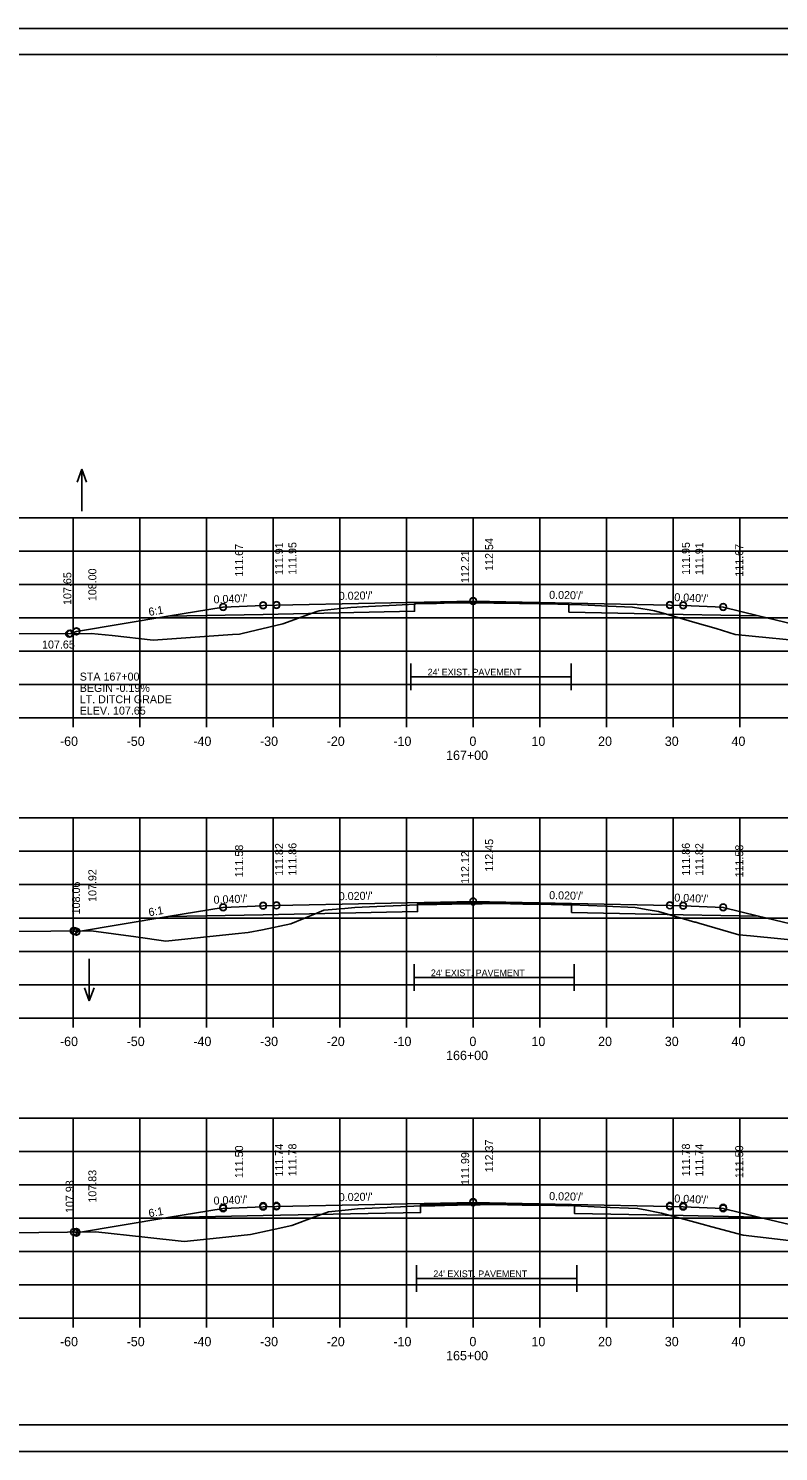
# Model space of a CAD drawing. Extents: x 1175611 to 1176402, y -433344 to -416213.
# Drawn here: x 1175714.3 to 1175826.8, y -428010.1 to -427796.7 of the extents above; entities that cross this region are included whole.
import ezdxf

# ---------------------------------------------------------------- set-up
doc = ezdxf.new("R2010")
doc.units = 0
for name, color, linetype in [('R_Alt Surface', 7, 'Continuous'), ('R_Axis', 7, 'Continuous'), ('R_Axis Annot', 7, 'Continuous'), ('R_Border', 7, 'Continuous'), ('R_Exist Surface', 7, 'Continuous'), ('R_Fin Surface', 7, 'Continuous'), ('R_Grid', 7, 'Continuous'), ('R_No Plot', 7, 'Continuous'), ('R_Water Annot', 7, 'Continuous'), ('R_Xsect Elev', 7, 'Continuous'), ('R_Xsect Slope', 7, 'Continuous')]:
    doc.layers.add(name, color=color, linetype=linetype)

msp = doc.modelspace()

# ---------------------------------------------------------------- linework, layer by layer
at = {"layer": 'R_Alt Surface'}
for p, q in [((1175783.65, -427893.96), (1175771.65, -427893.96)), ((1175783.65, -427893.96), (1175795.65, -427893.96)), ((1175784.13, -427939.04), (1175772.13, -427939.04)), ((1175784.13, -427939.04), (1175796.13, -427939.04)), ((1175784.5, -427984.16), (1175772.5, -427984.16)), ((1175784.5, -427984.16), (1175796.5, -427984.16))]:
    msp.add_line(p, q, dxfattribs=at)
for points in [[(1175735.2, -427884.86), (1175749.47, -427884.58), (1175772.18, -427884.12), (1175772.19, -427882.96), (1175780.97, -427882.78), (1175795.33, -427883.07), (1175795.33, -427884.23), (1175812.47, -427884.58), (1175823.75, -427884.8)], [(1175771.65, -427895.96), (1175771.65, -427891.96)], [(1175795.65, -427895.96), (1175795.65, -427891.96)], [(1175735.2, -427929.89), (1175749.47, -427929.6), (1175772.65, -427929.14), (1175772.65, -427927.97), (1175780.97, -427927.81), (1175795.74, -427928.1), (1175795.74, -427929.27), (1175812.47, -427929.6), (1175823.75, -427929.83)], [(1175772.13, -427941.04), (1175772.13, -427937.04)], [(1175796.13, -427941.04), (1175796.13, -427937.04)], [(1175735.2, -427975), (1175749.47, -427974.72), (1175773.1, -427974.25), (1175773.1, -427973.08), (1175780.97, -427972.92), (1175796.15, -427973.23), (1175796.15, -427974.39), (1175812.47, -427974.72), (1175823.75, -427974.94)], [(1175772.5, -427986.16), (1175772.5, -427982.16)], [(1175796.5, -427986.16), (1175796.5, -427982.16)]]:
    msp.add_lwpolyline(points, dxfattribs=at)
at = {"layer": 'R_Axis'}
for p, q in [((1175640.97, -427900.1), (1175920.97, -427900.1)), ((1175720.97, -427901.5), (1175720.97, -427900.1)), ((1175730.97, -427901.5), (1175730.97, -427900.1)), ((1175740.97, -427901.5), (1175740.97, -427900.1)), ((1175750.97, -427901.5), (1175750.97, -427900.1)), ((1175760.97, -427901.5), (1175760.97, -427900.1)), ((1175770.97, -427901.5), (1175770.97, -427900.1)), ((1175780.97, -427901.5), (1175780.97, -427900.1)), ((1175790.97, -427901.5), (1175790.97, -427900.1)), ((1175800.97, -427901.5), (1175800.97, -427900.1)), ((1175810.97, -427901.5), (1175810.97, -427900.1)), ((1175820.97, -427901.5), (1175820.97, -427900.1)), ((1175640.97, -427945.1), (1175920.97, -427945.1)), ((1175720.97, -427946.5), (1175720.97, -427945.1)), ((1175730.97, -427946.5), (1175730.97, -427945.1)), ((1175740.97, -427946.5), (1175740.97, -427945.1)), ((1175750.97, -427946.5), (1175750.97, -427945.1)), ((1175760.97, -427946.5), (1175760.97, -427945.1)), ((1175770.97, -427946.5), (1175770.97, -427945.1)), ((1175780.97, -427946.5), (1175780.97, -427945.1)), ((1175790.97, -427946.5), (1175790.97, -427945.1)), ((1175800.97, -427946.5), (1175800.97, -427945.1)), ((1175810.97, -427946.5), (1175810.97, -427945.1)), ((1175820.97, -427946.5), (1175820.97, -427945.1)), ((1175640.97, -427990.1), (1175920.97, -427990.1)), ((1175720.97, -427991.5), (1175720.97, -427990.1)), ((1175730.97, -427991.5), (1175730.97, -427990.1)), ((1175740.97, -427991.5), (1175740.97, -427990.1)), ((1175750.97, -427991.5), (1175750.97, -427990.1)), ((1175760.97, -427991.5), (1175760.97, -427990.1)), ((1175770.97, -427991.5), (1175770.97, -427990.1)), ((1175780.97, -427991.5), (1175780.97, -427990.1)), ((1175790.97, -427991.5), (1175790.97, -427990.1)), ((1175800.97, -427991.5), (1175800.97, -427990.1)), ((1175810.97, -427991.5), (1175810.97, -427990.1)), ((1175820.97, -427991.5), (1175820.97, -427990.1))]:
    msp.add_line(p, q, dxfattribs=at)
at = {"layer": 'R_Border'}
for p, q in [((1175622.97, -427800.64), (1175939.15, -427800.64)), ((1175775.49, -427800.9), (1175775.49, -427800.9)), ((1175775.49, -427800.9), (1175775.49, -427800.9)), ((1175939.15, -428006.1), (1175622.97, -428006.1))]:
    msp.add_line(p, q, dxfattribs=at)
at = {"layer": 'R_Exist Surface'}
for points in [[(1175694.2, -427887.5), (1175723.71, -427887.44), (1175726.86, -427887.75), (1175733, -427888.44), (1175744.86, -427887.62), (1175745.92, -427887.55), (1175746.33, -427887.45), (1175752.43, -427886.02), (1175757.51, -427884.16), (1175757.87, -427884.03), (1175758.25, -427883.99), (1175761.07, -427883.71), (1175762.63, -427883.55), (1175765.29, -427883.4), (1175769.43, -427883.18), (1175772.19, -427883.03), (1175772.35, -427883.01), (1175775.45, -427882.94), (1175776.62, -427882.91), (1175782.33, -427882.84), (1175783.18, -427882.83), (1175783.55, -427882.85), (1175783.65, -427882.85), (1175784.09, -427882.88), (1175784.84, -427882.89), (1175787.94, -427882.96), (1175788.31, -427882.96), (1175793.69, -427883.04), (1175794.47, -427883.06), (1175794.69, -427883.06), (1175795.29, -427883.07), (1175795.33, -427883.08), (1175797.24, -427883.17), (1175801.22, -427883.34), (1175804.86, -427883.52), (1175807.38, -427883.92), (1175808.15, -427884.03), (1175809.46, -427884.42), (1175814.23, -427885.79), (1175817.39, -427886.72), (1175820.25, -427887.58), (1175832.5, -427888.79)], [(1175693.43, -427932.27), (1175723.7, -427932.02), (1175730.37, -427932.93), (1175734.9, -427933.55), (1175745.27, -427932.49), (1175747.22, -427932.29), (1175749.39, -427931.85), (1175753.65, -427930.96), (1175757.55, -427929.35), (1175758.58, -427928.93), (1175761.71, -427928.67), (1175763.25, -427928.52), (1175766.51, -427928.37), (1175772.65, -427928.12), (1175772.69, -427928.11), (1175773.03, -427928.1), (1175773.4, -427928.1), (1175775.26, -427928.1), (1175775.53, -427928.09), (1175777.07, -427928.04), (1175777.78, -427928.03), (1175782.04, -427927.96), (1175782.3, -427927.96), (1175783.84, -427927.93), (1175783.9, -427927.93), (1175784.13, -427927.93), (1175784.74, -427927.94), (1175788.44, -427928.02), (1175788.7, -427928.02), (1175790.24, -427928.02), (1175790.86, -427928.03), (1175794.44, -427928.11), (1175794.65, -427928.11), (1175795.74, -427928.11), (1175800.84, -427928.33), (1175805.26, -427928.54), (1175807.23, -427928.85), (1175808.76, -427929.1), (1175814.21, -427930.7), (1175814.34, -427930.73), (1175814.79, -427930.86), (1175820.79, -427932.62), (1175822.55, -427932.78), (1175832.16, -427933.73)], [(1175702.98, -427977.41), (1175724.41, -427977.13), (1175731.74, -427977.96), (1175737.65, -427978.6), (1175742.95, -427978.04), (1175747.58, -427977.55), (1175750.83, -427976.83), (1175753.8, -427976.19), (1175757.25, -427974.9), (1175759.26, -427974.15), (1175762.26, -427973.84), (1175763.65, -427973.69), (1175765.81, -427973.59), (1175768.08, -427973.48), (1175773.1, -427973.25), (1175773.24, -427973.24), (1175773.33, -427973.24), (1175774.21, -427973.24), (1175775.24, -427973.25), (1175776.67, -427973.2), (1175778.62, -427973.15), (1175780.68, -427973.12), (1175782.04, -427973.1), (1175783.2, -427973.07), (1175784.34, -427973.05), (1175784.39, -427973.05), (1175784.5, -427973.05), (1175786.1, -427973.09), (1175788.3, -427973.13), (1175790.18, -427973.15), (1175791.33, -427973.16), (1175793.31, -427973.2), (1175795.22, -427973.23), (1175795.85, -427973.22), (1175796.15, -427973.24), (1175800.12, -427973.43), (1175805.66, -427973.67), (1175807, -427973.91), (1175808.47, -427974.2), (1175809.23, -427974.34), (1175812, -427975.09), (1175815.29, -427975.99), (1175816.76, -427976.38), (1175821.48, -427977.66), (1175825.74, -427978.16), (1175832.09, -427978.92)]]:
    msp.add_lwpolyline(points, dxfattribs=at)
at = {"layer": 'R_Fin Surface'}
for points in [[(1175720.56, -427887.45), (1175720.57, -427887.45), (1175721.47, -427887.15), (1175735.2, -427884.86), (1175743.47, -427883.48), (1175749.47, -427883.24), (1175751.47, -427883.2), (1175780.97, -427882.61), (1175810.47, -427883.2), (1175812.47, -427883.24), (1175818.47, -427883.48), (1175823.75, -427884.8), (1175840.43, -427888.78), (1175844.59, -427887.61)], [(1175721.05, -427932.04), (1175721.47, -427932.18), (1175735.2, -427929.89), (1175743.47, -427928.51), (1175749.47, -427928.27), (1175751.47, -427928.23), (1175780.97, -427927.64), (1175810.47, -427928.23), (1175812.47, -427928.27), (1175818.47, -427928.51), (1175823.75, -427929.83), (1175840.46, -427933.8), (1175844.4, -427932.7)], [(1175721.11, -427977.17), (1175721.47, -427977.29), (1175735.2, -427975), (1175743.47, -427973.63), (1175749.47, -427973.39), (1175751.47, -427973.35), (1175780.97, -427972.76), (1175810.47, -427973.35), (1175812.47, -427973.39), (1175818.47, -427973.63), (1175823.75, -427974.94), (1175840.46, -427978.88), (1175844.46, -427977.8)]]:
    msp.add_lwpolyline(points, dxfattribs=at)
at = {"layer": 'R_Grid'}
for p, q in [((1175640.97, -427870.1), (1175920.97, -427870.1)), ((1175720.97, -427900.1), (1175720.97, -427870.1)), ((1175730.97, -427900.1), (1175730.97, -427870.1)), ((1175740.97, -427900.1), (1175740.97, -427870.1)), ((1175750.97, -427900.1), (1175750.97, -427870.1)), ((1175760.97, -427900.1), (1175760.97, -427870.1)), ((1175770.97, -427900.1), (1175770.97, -427870.1)), ((1175780.97, -427900.1), (1175780.97, -427870.1)), ((1175790.97, -427900.1), (1175790.97, -427870.1)), ((1175800.97, -427900.1), (1175800.97, -427870.1)), ((1175810.97, -427900.1), (1175810.97, -427870.1)), ((1175820.97, -427900.1), (1175820.97, -427870.1)), ((1175640.97, -427875.1), (1175920.97, -427875.1)), ((1175640.97, -427880.1), (1175920.97, -427880.1)), ((1175640.97, -427885.1), (1175920.97, -427885.1)), ((1175640.97, -427890.1), (1175920.97, -427890.1)), ((1175640.97, -427895.1), (1175920.97, -427895.1)), ((1175640.97, -427900.1), (1175920.97, -427900.1)), ((1175640.97, -427915.1), (1175920.97, -427915.1)), ((1175720.97, -427945.1), (1175720.97, -427915.1)), ((1175730.97, -427945.1), (1175730.97, -427915.1)), ((1175740.97, -427945.1), (1175740.97, -427915.1)), ((1175750.97, -427945.1), (1175750.97, -427915.1)), ((1175760.97, -427945.1), (1175760.97, -427915.1)), ((1175770.97, -427945.1), (1175770.97, -427915.1)), ((1175780.97, -427945.1), (1175780.97, -427915.1)), ((1175790.97, -427945.1), (1175790.97, -427915.1)), ((1175800.97, -427945.1), (1175800.97, -427915.1)), ((1175810.97, -427945.1), (1175810.97, -427915.1)), ((1175820.97, -427945.1), (1175820.97, -427915.1)), ((1175640.97, -427920.1), (1175920.97, -427920.1)), ((1175640.97, -427925.1), (1175920.97, -427925.1)), ((1175640.97, -427930.1), (1175920.97, -427930.1)), ((1175640.97, -427935.1), (1175920.97, -427935.1)), ((1175640.97, -427940.1), (1175920.97, -427940.1)), ((1175640.97, -427945.1), (1175920.97, -427945.1)), ((1175640.97, -427960.1), (1175920.97, -427960.1)), ((1175720.97, -427990.1), (1175720.97, -427960.1)), ((1175730.97, -427990.1), (1175730.97, -427960.1)), ((1175740.97, -427990.1), (1175740.97, -427960.1)), ((1175750.97, -427990.1), (1175750.97, -427960.1)), ((1175760.97, -427990.1), (1175760.97, -427960.1)), ((1175770.97, -427990.1), (1175770.97, -427960.1)), ((1175780.97, -427990.1), (1175780.97, -427960.1)), ((1175790.97, -427990.1), (1175790.97, -427960.1)), ((1175800.97, -427990.1), (1175800.97, -427960.1)), ((1175810.97, -427990.1), (1175810.97, -427960.1)), ((1175820.97, -427990.1), (1175820.97, -427960.1)), ((1175640.97, -427965.1), (1175920.97, -427965.1)), ((1175640.97, -427970.1), (1175920.97, -427970.1)), ((1175640.97, -427975.1), (1175920.97, -427975.1)), ((1175640.97, -427980.1), (1175920.97, -427980.1)), ((1175640.97, -427985.1), (1175920.97, -427985.1)), ((1175640.97, -427990.1), (1175920.97, -427990.1))]:
    msp.add_line(p, q, dxfattribs=at)
at = {"layer": 'R_No Plot'}
for p, q in [((1175610.57, -427796.75), (1175943.91, -427796.75)), ((1175610.57, -428010.08), (1175943.91, -428010.08))]:
    msp.add_line(p, q, dxfattribs=at)
msp.add_lwpolyline([(1175610.57, -427796.75), (1175943.91, -427796.75), (1175943.91, -428010.08), (1175610.57, -428010.08)], close=True, dxfattribs=at)
for centre in [(1175751.47, -427883.16), (1175780.97, -427882.57), (1175780.97, -427882.61), (1175810.47, -427883.16), (1175743.47, -427883.44), (1175743.47, -427883.48), (1175749.47, -427883.2), (1175749.47, -427883.24), (1175751.47, -427883.2), (1175810.47, -427883.2), (1175812.47, -427883.2), (1175812.47, -427883.24), (1175818.47, -427883.44), (1175818.47, -427883.48), (1175720.56, -427887.45), (1175720.56, -427887.45), (1175720.57, -427887.45), (1175721.47, -427887.11), (1175721.47, -427887.15), (1175720.37, -427887.48), (1175780.97, -427927.61), (1175780.97, -427927.64), (1175743.47, -427928.48), (1175743.47, -427928.51), (1175749.47, -427928.24), (1175749.47, -427928.27), (1175751.47, -427928.2), (1175751.47, -427928.23), (1175810.47, -427928.2), (1175810.47, -427928.23), (1175812.47, -427928.24), (1175812.47, -427928.27), (1175818.47, -427928.48), (1175818.47, -427928.51), (1175721.05, -427932.04), (1175721.05, -427932.04), (1175721.05, -427932.04), (1175721.05, -427932.04), (1175721.16, -427932.04), (1175721.16, -427932.04), (1175721.47, -427932.14), (1175721.47, -427932.18), (1175780.97, -427972.64), (1175780.97, -427972.76), (1175743.47, -427973.51), (1175743.47, -427973.63), (1175749.47, -427973.27), (1175749.47, -427973.39), (1175751.47, -427973.23), (1175751.47, -427973.35), (1175810.47, -427973.23), (1175810.47, -427973.35), (1175812.47, -427973.27), (1175812.47, -427973.39), (1175818.47, -427973.51), (1175818.47, -427973.63), (1175721.11, -427977.17), (1175721.11, -427977.17), (1175721.45, -427977.17), (1175721.45, -427977.17), (1175721.47, -427977.17), (1175721.47, -427977.29)]:
    msp.add_circle(centre, 0.5, dxfattribs=at)
at = {"layer": 'R_Water Annot'}
for p, q in [((1175722.29, -427862.83), (1175721.59, -427864.75)), ((1175722.29, -427869.11), (1175722.29, -427862.83)), ((1175722.29, -427862.83), (1175722.99, -427864.75)), ((1175723.41, -427936.22), (1175723.41, -427942.5)), ((1175723.41, -427942.5), (1175722.71, -427940.58)), ((1175723.41, -427942.5), (1175724.12, -427940.58))]:
    msp.add_line(p, q, dxfattribs=at)

# ---------------------------------------------------------------- texts
at = {"layer": 'R_Alt Surface'}
for p in [(1175774.15, -427893.74), (1175774.63, -427938.82), (1175775, -427983.94)]:
    msp.add_text("24' EXIST. PAVEMENT", height=1, dxfattribs=at).set_placement(p)
at = {"layer": 'R_Axis Annot'}
for s, p in [('-60', (1175719.01, -427904.3)), ('-50', (1175729.01, -427904.3)), ('-40', (1175739.01, -427904.3)), ('-30', (1175749.01, -427904.3)), ('-20', (1175759.01, -427904.3)), ('-10', (1175769.01, -427904.3)), ('0', (1175780.41, -427904.3)), ('10', (1175789.71, -427904.3)), ('20', (1175799.71, -427904.3)), ('30', (1175809.71, -427904.3)), ('40', (1175819.71, -427904.3)), ('167+00', (1175776.91, -427906.4)), ('-60', (1175719.01, -427949.3)), ('-50', (1175729.01, -427949.3)), ('-40', (1175739.01, -427949.3)), ('-30', (1175749.01, -427949.3)), ('-20', (1175759.01, -427949.3)), ('-10', (1175769.01, -427949.3)), ('0', (1175780.41, -427949.3)), ('10', (1175789.71, -427949.3)), ('20', (1175799.71, -427949.3)), ('30', (1175809.71, -427949.3)), ('40', (1175819.71, -427949.3)), ('166+00', (1175776.91, -427951.4)), ('-60', (1175719.01, -427994.3)), ('-50', (1175729.01, -427994.3)), ('-40', (1175739.01, -427994.3)), ('-30', (1175749.01, -427994.3)), ('-20', (1175759.01, -427994.3)), ('-10', (1175769.01, -427994.3)), ('0', (1175780.41, -427994.3)), ('10', (1175789.71, -427994.3)), ('20', (1175799.71, -427994.3)), ('30', (1175809.71, -427994.3)), ('40', (1175819.71, -427994.3)), ('165+00', (1175776.91, -427996.4))]:
    msp.add_text(s, height=1.4, dxfattribs=at).set_placement(p)
at = {"layer": 'R_Water Annot'}
for s, p in [('STA 167+00', (1175721.97, -427894.51)), ('BEGIN -0.19%', (1175721.97, -427896.21)), ('LT. DITCH GRADE', (1175721.97, -427897.91)), ('ELEV. 107.65', (1175721.97, -427899.61))]:
    msp.add_text(s, height=1.2, dxfattribs=at).set_placement(p)
at = {"layer": 'R_Xsect Elev'}
for s, p in [('111.67', (1175746.47, -427878.93)), ('111.91', (1175752.47, -427878.69)), ('111.95', (1175754.47, -427878.65)), ('112.54', (1175783.97, -427878.06)), ('111.95', (1175813.47, -427878.65)), ('111.91', (1175815.47, -427878.69)), ('111.67', (1175821.47, -427878.93)), ('112.21', (1175780.37, -427879.89)), ('107.65', (1175720.72, -427883.17)), ('108.00', (1175724.47, -427882.6)), ('111.82', (1175752.47, -427923.78)), ('111.86', (1175754.47, -427923.74)), ('112.45', (1175783.97, -427923.15)), ('111.86', (1175813.47, -427923.74)), ('111.82', (1175815.47, -427923.78)), ('111.58', (1175746.47, -427924.02)), ('112.12', (1175780.37, -427924.98)), ('111.58', (1175821.47, -427924.02)), ('107.92', (1175724.47, -427927.69)), ('108.06', (1175722.02, -427929.55)), ('112.37', (1175783.97, -427968.23)), ('111.50', (1175746.47, -427969.1)), ('111.74', (1175752.47, -427968.86)), ('111.78', (1175754.47, -427968.82)), ('111.99', (1175780.37, -427970.11)), ('111.78', (1175813.47, -427968.82)), ('111.74', (1175815.47, -427968.86)), ('111.50', (1175821.47, -427969.1)), ('107.83', (1175724.47, -427972.77)), ('107.93', (1175721.07, -427974.33))]:
    msp.add_text(s, height=1.2, rotation=90, dxfattribs=at).set_placement(p)
msp.add_text('107.65', height=1.2, dxfattribs=at).set_placement((1175716.32, -427889.7))
at = {"layer": 'R_Xsect Slope'}
for s, rotation, p in [("0.040'/'", 2.2906, (1175742.07, -427882.94)), ("0.020'/'", 1.1458, (1175760.83, -427882.42)), ("0.020'/'", 358.8542, (1175792.36, -427882.24)), ("0.040'/'", 357.7094, (1175811.12, -427882.59)), ('6:1', 9.4623, (1175732.39, -427884.82)), ("0.040'/'", 2.2906, (1175742.07, -427927.97)), ("0.020'/'", 1.1458, (1175760.83, -427927.44)), ("0.020'/'", 358.8542, (1175792.36, -427927.27)), ("0.040'/'", 357.7094, (1175811.12, -427927.62)), ('6:1', 9.4623, (1175732.39, -427929.85)), ("0.040'/'", 2.2906, (1175742.07, -427973.08)), ("0.020'/'", 1.1458, (1175760.83, -427972.56)), ("0.020'/'", 358.8542, (1175792.36, -427972.38)), ("0.040'/'", 357.7094, (1175811.12, -427972.73)), ('6:1', 9.4623, (1175732.39, -427974.97))]:
    msp.add_text(s, height=1.2, rotation=rotation, dxfattribs=at).set_placement(p)

doc.saveas('drawing.dxf')
